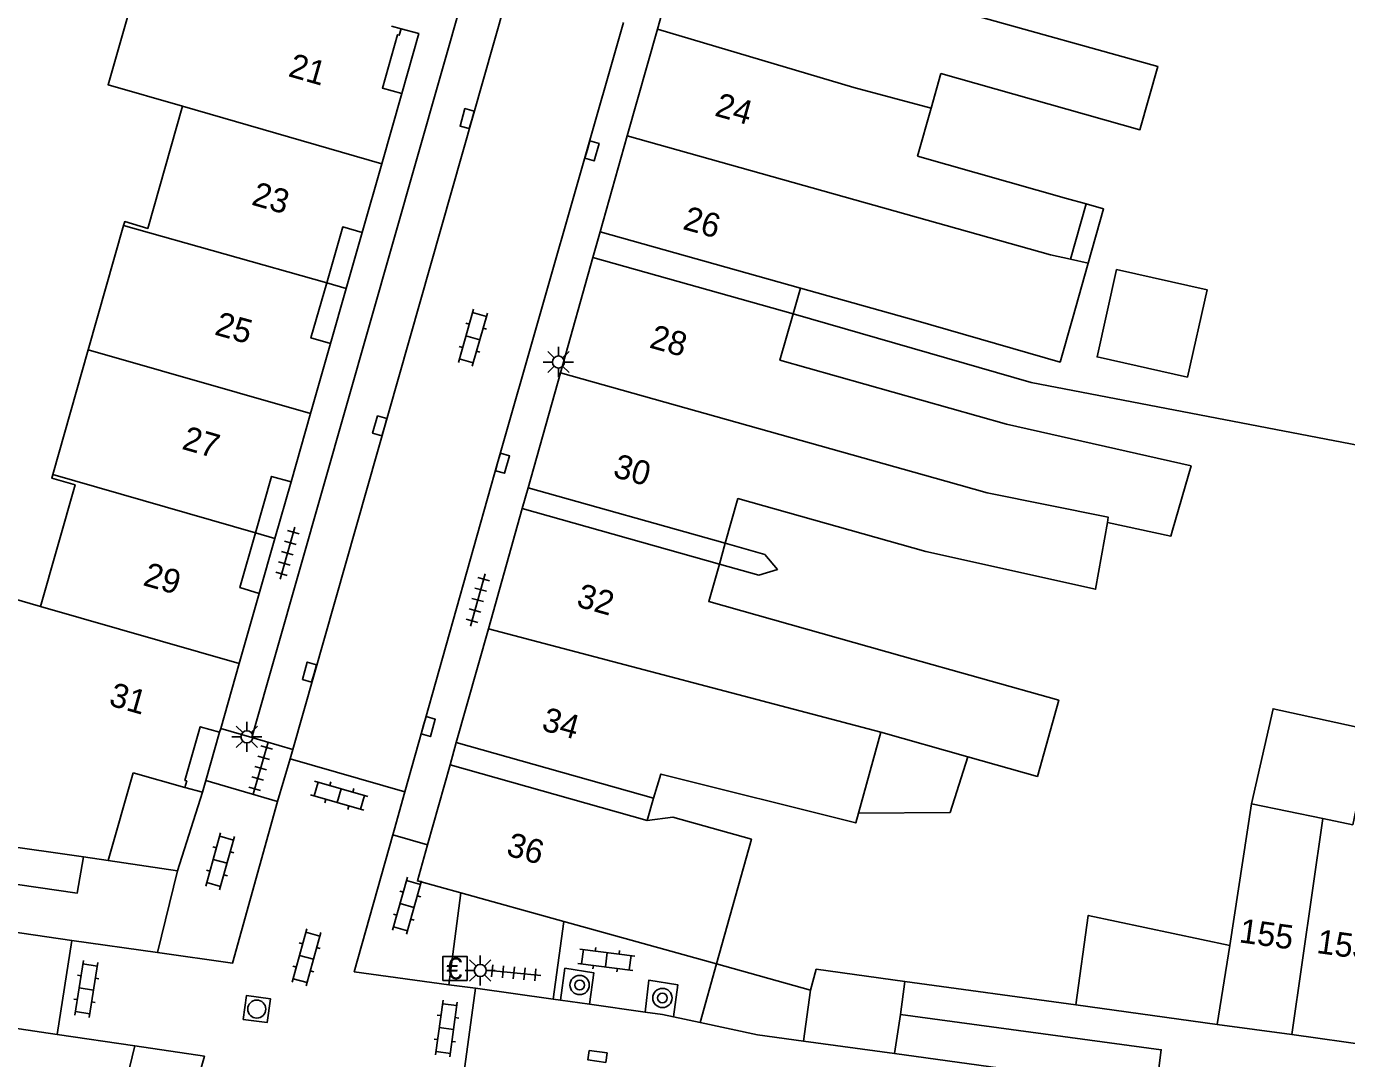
# Model space of a CAD drawing. Extents: x 132998 to 136004, y 396998 to 398512.
# Drawn here: x 133682.3 to 133737.1, y 397757.2 to 397800.1 of the extents above; entities that cross this region are included whole.
import ezdxf

# ---------------------------------------------------------------- set-up
doc = ezdxf.new("R2010")
doc.units = 0
for name, color, linetype in [('gg-afsc-erfafscheiding', 7, 'Continuous'), ('gg-afsc-muur', 7, 'Continuous'), ('gg-anno-huisnummerreeks BGT', 7, 'Continuous'), ('gg-bbg-bijgebouw', 7, 'Continuous'), ('gg-bbg-gedigitaliseerde bebouwing', 7, 'Continuous'), ('gg-bbg-gedigitaliseerde bebouwing onder overbouw', 7, 'Continuous'), ('gg-bbg-gedigitaliseerde bijgebouw', 7, 'Continuous'), ('gg-bbg-gedigitaliseerde overbouw', 7, 'Continuous'), ('gg-bbg-hoofdgebouw', 7, 'Continuous'), ('gg-bbg-luifel en loopbrug', 7, 'Continuous'), ('gg-bbg-onder overbouw', 7, 'Continuous'), ('gg-bbg-pand overbouw', 7, 'Continuous'), ('gg-bbg-tussenscheiding', 7, 'Continuous'), ('gg-bbg-tussenscheiding niveau 01', 7, 'Continuous'), ('gg-knt-verharding', 7, 'Continuous'), ('gg-knt-verharding nz', 7, 'Continuous'), ('gt-grn-weggrens', 7, 'Continuous'), ('gt-symb-betaalautomaat', 7, 'Continuous'), ('gt-symb-boom', 7, 'Continuous'), ('gt-symb-klinker verharding', 7, 'Continuous'), ('gt-symb-kolk', 7, 'Continuous'), ('gt-symb-kolk center center', 7, 'Continuous'), ('gt-symb-lichtmast', 7, 'Continuous'), ('gt-symb-rioolschacht', 7, 'Continuous'), ('gt-symb-tegel verharding', 7, 'Continuous')]:
    doc.layers.add(name, color=color, linetype=linetype)

# ---------------------------------------------------------------- blocks, each defined once
blk = doc.blocks.new('gt0-KOLK')
at = {"layer": 'gt-symb-kolk'}
blk.add_lwpolyline([(0, 0), (0.375, 0), (0.375, 0.4), (-0.375, 0.4), (-0.375, 0), (0, 0)], dxfattribs=at)
blk = doc.blocks.new('gt0-KL1')
at = {"layer": 'gt-symb-klinker verharding'}
for p, q in [((-1.15, 0.3), (1.15, 0.3)), ((-1, -0.3), (-1, 0.3)), ((-0.5, 0.3), (-0.5, 0.45)), ((0, -0.3), (0, 0.3)), ((0.5, 0.3), (0.5, 0.45)), ((1, -0.3), (1, 0.3)), ((-1.15, -0.3), (1.15, -0.3)), ((-0.5, -0.45), (-0.5, -0.3)), ((0.5, -0.45), (0.5, -0.3))]:
    blk.add_line(p, q, dxfattribs=at)
blk = doc.blocks.new('gt0-LMAST')
at = {"layer": 'gt-symb-lichtmast'}
for p, q in [((-0.005, 0.246), (-0.005, 0.621)), ((-0.182, 0.173), (-0.447, 0.438)), ((0.172, 0.173), (0.437, 0.438)), ((-0.255, -0.004), (-0.63, -0.004)), ((-0.182, -0.181), (-0.447, -0.446)), ((-0.005, -0.254), (-0.005, -0.629)), ((0.437, -0.446), (0.172, -0.181)), ((0.245, -0.004), (0.62, -0.004))]:
    blk.add_line(p, q, dxfattribs=at)
blk.add_circle((-0.005, -0.004), 0.25, dxfattribs=at)
blk = doc.blocks.new('gt0-TEG1')
at = {"layer": 'gt-symb-tegel verharding'}
for p, q in [((-1.125, 0), (1.125, 0)), ((-0.9, -0.25), (-0.9, 0.25)), ((-0.45, -0.25), (-0.45, 0.25)), ((0, -0.25), (0, 0.25)), ((0.45, -0.25), (0.45, 0.25)), ((0.9, -0.25), (0.9, 0.25))]:
    blk.add_line(p, q, dxfattribs=at)
blk = doc.blocks.new('gt0-BOOM')
at = {"layer": 'gt-symb-boom'}
for radius in [0.4, 0.2]:
    blk.add_circle((0, 0), radius, dxfattribs=at)
blk = doc.blocks.new('gt0-KOLKCC')
at = {"layer": 'gt-symb-kolk center center'}
blk.add_lwpolyline([(-0.375, 0.2), (0.375, 0.2), (0.375, -0.2), (-0.375, -0.2)], close=True, dxfattribs=at)
blk = doc.blocks.new('gt0-BA')
at = {"layer": 'gt-symb-betaalautomaat'}
blk.add_lwpolyline([(-0.498, -0.507), (0.502, -0.507), (0.502, 0.493), (-0.498, 0.493)], close=True, dxfattribs=at)
blk.add_text('€', height=0.9, dxfattribs=at).set_placement((-0.357, -0.457))
blk = doc.blocks.new('gt0-RS')
at = {"layer": 'gt-symb-rioolschacht'}
blk.add_lwpolyline([(-0.5, -0.5), (0.5, -0.5), (0.5, 0.5), (-0.5, 0.5)], close=True, dxfattribs=at)
blk.add_circle((0, 0), 0.375, dxfattribs=at)

msp = doc.modelspace()

# ---------------------------------------------------------------- linework, layer by layer
at = {"layer": 'gg-afsc-erfafscheiding'}
for points in [[(133714.122, 397788.171), (133724.007, 397785.319), (133742.528, 397781.762), (133742.591, 397782.042)], [(133711.062, 397777.772), (133712.702, 397777.31), (133713.47, 397777.552), (133712.945, 397778.176), (133711.307, 397778.637)]]:
    msp.add_lwpolyline(points, dxfattribs=at)
at = {"layer": 'gg-afsc-muur'}
for p, q in [((133710.939, 397761.157), (133714.85, 397760.07)), ((133725.87, 397759.46), (133718.769, 397760.433))]:
    msp.add_line(p, q, dxfattribs=at)
msp.add_lwpolyline([(133718.769, 397760.433), (133715.086, 397760.938), (133714.85, 397760.07)], dxfattribs=at)
at = {"layer": 'gg-bbg-bijgebouw'}
msp.add_line((133725.87, 397759.46), (133731.737, 397758.649), dxfattribs=at)
at = {"layer": 'gg-bbg-gedigitaliseerde bebouwing'}
for p, q in [((133720.256, 397798.151), (133719.85, 397796.71)), ((133719.85, 397796.71), (133719.289, 397794.719)), ((133726.295, 397792.737), (133725.647, 397790.436)), ((133684.855, 397786.67), (133686.323, 397791.846)), ((133725.647, 397790.436), (133726.378, 397790.272)), ((133726.378, 397790.272), (133725.728, 397787.962)), ((133714.425, 397789.242), (133719.22, 397787.891)), ((133683.388, 397781.494), (133684.855, 397786.67)), ((133717.764, 397770.784), (133716.834, 397767.423)), ((133717.764, 397770.784), (133721.383, 397769.765)), ((133732.253, 397761.921), (133733.158, 397767.812)), ((133733.158, 397767.812), (133736.115, 397767.2)), ((133736.115, 397767.2), (133737.372, 397766.94))]:
    msp.add_line(p, q, dxfattribs=at)
for points in [[(133688.773, 397796.794), (133685.677, 397797.687), (133687.21, 397803.027)], [(133721.423, 397800.638), (133729.27, 397798.446), (133728.525, 397795.815), (133720.256, 397798.151)], [(133686.323, 397791.846), (133686.367, 397792), (133687.328, 397791.72), (133688.773, 397796.794)], [(133719.289, 397794.719), (133725.475, 397792.968), (133726.295, 397792.737)], [(133714.122, 397788.171), (133713.577, 397786.246), (133722.986, 397783.582)], [(133719.22, 397787.891), (133725.209, 397786.163), (133725.728, 397787.962)], [(133722.986, 397783.582), (133730.651, 397781.851), (133729.879, 397779.176)], [(133682.868, 397776.015), (133684.308, 397781.064), (133683.343, 397781.337), (133683.388, 397781.494)], [(133719.634, 397778.289), (133711.833, 397780.497), (133711.307, 397778.637)], [(133719.634, 397778.289), (133726.686, 397776.727), (133727.173, 397779.501)], [(133727.173, 397779.501), (133729.81, 397778.935), (133729.879, 397779.176)], [(133718.658, 397773.944), (133710.622, 397776.218), (133711.062, 397777.772)], [(133678.221, 397771.702), (133679.718, 397776.919), (133682.868, 397776.015)], [(133721.383, 397769.765), (133724.265, 397768.953), (133725.155, 397772.114), (133718.658, 397773.944)], [(133716.834, 397767.423), (133716.722, 397767.019), (133708.635, 397769.049), (133708.329, 397768.048)], [(133710.939, 397761.157), (133712.39, 397766.339), (133709.13, 397767.257), (133708.067, 397767.125)]]:
    msp.add_lwpolyline(points, dxfattribs=at)
at = {"layer": 'gg-bbg-gedigitaliseerde bebouwing onder overbouw'}
for p, q in [((133706.116, 397791.582), (133714.425, 397789.242)), ((133714.122, 397788.171), (133705.814, 397790.51)), ((133703.12, 397780.943), (133711.307, 397778.637)), ((133702.876, 397780.077), (133711.062, 397777.772)), ((133700.138, 397770.355), (133708.329, 397768.048)), ((133699.878, 397769.43), (133708.067, 397767.125))]:
    msp.add_line(p, q, dxfattribs=at)
at = {"layer": 'gg-bbg-gedigitaliseerde bijgebouw'}
msp.add_lwpolyline([(133732.253, 397761.921), (133726.38, 397763.176), (133725.87, 397759.46)], dxfattribs=at)
at = {"layer": 'gg-bbg-gedigitaliseerde overbouw'}
for p, q in [((133714.425, 397789.242), (133714.122, 397788.171)), ((133711.307, 397778.637), (133711.062, 397777.772)), ((133708.329, 397768.048), (133708.067, 397767.125))]:
    msp.add_line(p, q, dxfattribs=at)
at = {"layer": 'gg-bbg-hoofdgebouw'}
for p, q in [((133709.596, 397803.941), (133708.486, 397799.999)), ((133697.445, 397800.127), (133697.845, 397800.014)), ((133708.486, 397799.999), (133707.239, 397795.57)), ((133697.878, 397797.325), (133697.044, 397794.407)), ((133707.239, 397795.57), (133706.116, 397791.582)), ((133697.044, 397794.407), (133696.228, 397791.551)), ((133705.814, 397790.51), (133704.466, 397785.721)), ((133694.918, 397786.943), (133694.087, 397784.03)), ((133704.466, 397785.721), (133703.12, 397780.943)), ((133694.087, 397784.03), (133693.274, 397781.183)), ((133702.876, 397780.077), (133701.469, 397775.081)), ((133691.953, 397776.549), (133691.126, 397773.645)), ((133701.469, 397775.081), (133700.138, 397770.355)), ((133691.126, 397773.645), (133690.356, 397770.943)), ((133690.356, 397770.943), (133690.311, 397770.784)), ((133699.878, 397769.43), (133698.943, 397766.11)), ((133685.687, 397765.459), (133686.723, 397769.103)), ((133686.723, 397769.103), (133688.868, 397768.492)), ((133684.659, 397765.607), (133675.845, 397766.878)), ((133684.659, 397765.607), (133685.687, 397765.459)), ((133700.324, 397764.108), (133704.6, 397762.92)), ((133704.6, 397762.92), (133710.939, 397761.157)), ((133731.737, 397758.649), (133734.838, 397758.221))]:
    msp.add_line(p, q, dxfattribs=at)
for points in [[(133698.943, 397766.11), (133698.52, 397764.61), (133700.324, 397764.108)], [(133734.838, 397758.221), (133738.17, 397757.76), (133738.29, 397758.78)]]:
    msp.add_lwpolyline(points, dxfattribs=at)
at = {"layer": 'gg-bbg-luifel en loopbrug'}
for points in [[(133726.378, 397790.272), (133727.015, 397792.534), (133726.295, 397792.737)], [(133730.505, 397785.534), (133731.32, 397789.162), (133727.558, 397790.007), (133726.743, 397786.379), (133730.505, 397785.534)], [(133733.158, 397767.812), (133734.055, 397771.764), (133738.184, 397770.864), (133737.372, 397766.94)], [(133716.834, 397767.423), (133720.645, 397767.453), (133721.383, 397769.765)]]:
    msp.add_lwpolyline(points, dxfattribs=at)
at = {"layer": 'gg-bbg-onder overbouw'}
for points in [[(133697.845, 397800.014), (133697.768, 397799.745), (133697.691, 397799.767), (133697.072, 397797.55), (133697.878, 397797.325)], [(133696.228, 397791.551), (133695.42, 397791.782), (133694.755, 397789.454)], [(133694.755, 397789.454), (133694.101, 397787.167), (133694.918, 397786.943)], [(133693.274, 397781.183), (133692.466, 397781.414), (133691.796, 397779.067)], [(133691.796, 397779.067), (133691.149, 397776.798), (133691.953, 397776.549)], [(133688.868, 397768.492), (133688.945, 397768.761), (133688.868, 397768.783), (133689.503, 397771.014), (133690.311, 397770.784)]]:
    msp.add_lwpolyline(points, dxfattribs=at)
at = {"layer": 'gg-bbg-pand overbouw'}
for p, q in [((133705.814, 397790.51), (133706.116, 397791.582)), ((133695.567, 397789.224), (133696.228, 397791.551)), ((133694.918, 397786.943), (133695.567, 397789.224)), ((133692.604, 397778.834), (133693.274, 397781.183)), ((133703.12, 397780.943), (133702.876, 397780.077)), ((133691.953, 397776.549), (133692.604, 397778.834)), ((133690.311, 397770.784), (133689.744, 397768.785)), ((133700.138, 397770.355), (133699.878, 397769.43)), ((133689.744, 397768.785), (133689.603, 397768.29)), ((133689.603, 397768.29), (133688.868, 397768.492))]:
    msp.add_line(p, q, dxfattribs=at)
msp.add_lwpolyline([(133697.878, 397797.325), (133698.578, 397799.815), (133697.845, 397800.014)], dxfattribs=at)
at = {"layer": 'gg-bbg-tussenscheiding'}
for p, q in [((133708.486, 397799.999), (133716.639, 397797.575)), ((133716.639, 397797.575), (133719.85, 397796.71)), ((133697.044, 397794.407), (133688.773, 397796.794)), ((133724.811, 397790.624), (133707.239, 397795.57)), ((133694.755, 397789.454), (133686.323, 397791.846)), ((133724.811, 397790.624), (133725.647, 397790.436)), ((133694.087, 397784.03), (133684.855, 397786.67)), ((133720.463, 397781.218), (133704.466, 397785.721)), ((133691.796, 397779.067), (133683.388, 397781.494)), ((133682.868, 397776.015), (133691.126, 397773.645)), ((133701.469, 397775.081), (133717.764, 397770.784)), ((133736.115, 397767.2), (133734.838, 397758.221)), ((133731.737, 397758.649), (133732.253, 397761.921))]:
    msp.add_line(p, q, dxfattribs=at)
msp.add_lwpolyline([(133727.173, 397779.501), (133727.211, 397779.716), (133722.18, 397780.735), (133720.463, 397781.218)], dxfattribs=at)
at = {"layer": 'gg-bbg-tussenscheiding niveau 01'}
for p, q in [((133695.567, 397789.224), (133694.755, 397789.454)), ((133692.604, 397778.834), (133691.796, 397779.067))]:
    msp.add_line(p, q, dxfattribs=at)
at = {"layer": 'gg-knt-verharding'}
for p, q in [((133691.652, 397770.574), (133693.355, 397770.066)), ((133693.24, 397769.684), (133692.72, 397767.903)), ((133693.355, 397770.066), (133693.24, 397769.684)), ((133693.24, 397769.684), (133698, 397768.313)), ((133692.72, 397767.903), (133689.744, 397768.785)), ((133688.564, 397765.033), (133689.603, 397768.29)), ((133698, 397768.313), (133697.552, 397766.724)), ((133697.501, 397766.525), (133697.552, 397766.724)), ((133697.501, 397766.525), (133698.943, 397766.11)), ((133685.687, 397765.459), (133688.564, 397765.033)), ((133700.324, 397764.108), (133699.829, 397760.295)), ((133684.174, 397762.134), (133675.131, 397763.447)), ((133704.163, 397759.694), (133704.6, 397762.92)), ((133683.562, 397758.228), (133684.174, 397762.134)), ((133710.939, 397761.157), (133710.259, 397758.728)), ((133700.929, 397760.146), (133699.829, 397760.295)), ((133700.929, 397760.146), (133700.366, 397755.987)), ((133704.163, 397759.694), (133700.929, 397760.146)), ((133675.002, 397759.489), (133683.562, 397758.228)), ((133704.46, 397759.653), (133704.163, 397759.694)), ((133705.665, 397759.484), (133704.46, 397759.653)), ((133707.981, 397759.16), (133705.665, 397759.484)), ((133710.259, 397758.728), (133709.154, 397758.963)), ((133718.34, 397757.436), (133718.581, 397759.065)), ((133718.34, 397757.436), (133714.559, 397757.956))]:
    msp.add_line(p, q, dxfattribs=at)
for points in [[(133702.151, 397801.03), (133700.464, 397801.525), (133691.652, 397770.574)], [(133707.081, 397800.273), (133701.865, 397782.014), (133698, 397768.313)], [(133684.659, 397765.607), (133684.4, 397764.104), (133675.422, 397765.395)], [(133705.665, 397759.484), (133705.847, 397760.793), (133704.647, 397760.977), (133704.46, 397759.653)], [(133709.154, 397758.963), (133709.33, 397760.292), (133708.135, 397760.486), (133707.981, 397759.16)], [(133709.154, 397758.963), (133708.7, 397759.06), (133707.981, 397759.16)], [(133714.559, 397757.956), (133712.64, 397758.22), (133710.259, 397758.728)], [(133718.581, 397759.065), (133729.408, 397757.596), (133729.194, 397755.942)]]:
    msp.add_lwpolyline(points, dxfattribs=at)
at = {"layer": 'gg-knt-verharding nz'}
for p, q in [((133693.355, 397770.066), (133702.151, 397801.03)), ((133687.735, 397761.628), (133684.174, 397762.134)), ((133686.792, 397757.752), (133683.562, 397758.228)), ((133718.34, 397757.436), (133729.194, 397755.942))]:
    msp.add_line(p, q, dxfattribs=at)
for points in [[(133692.72, 397767.903), (133690.848, 397761.196), (133687.735, 397761.628)], [(133697.501, 397766.525), (133695.902, 397760.838), (133699.829, 397760.295)], [(133688.136, 397751.91), (133689.681, 397757.326), (133686.792, 397757.752)]]:
    msp.add_lwpolyline(points, dxfattribs=at)
at = {"layer": 'gt-grn-weggrens'}
for p, q in [((133690.356, 397770.943), (133691.652, 397770.574)), ((133688.564, 397765.033), (133687.735, 397761.628)), ((133718.769, 397760.433), (133718.581, 397759.065)), ((133714.559, 397757.956), (133714.85, 397760.07)), ((133686.792, 397757.752), (133686.11, 397754.95))]:
    msp.add_line(p, q, dxfattribs=at)

# ---------------------------------------------------------------- block references
at = {"layer": 'gt-symb-betaalautomaat'}
msp.add_blockref('gt0-BA', (133700.081, 397760.98), dxfattribs=at)
at = {"layer": 'gt-symb-boom'}
for p in [(133705.259, 397760.283), (133708.697, 397759.745)]:
    msp.add_blockref('gt0-BOOM', p, dxfattribs=at)
at = {"layer": 'gt-symb-klinker verharding'}
for p, rotation in [((133700.825, 397787.177), 74.15691788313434), ((133695.278, 397768.149), -16.079172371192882), ((133690.332, 397765.421), -105.60693047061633), ((133698.092, 397763.583), 74.28274755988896), ((133693.916, 397761.433), 74.81021282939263), ((133706.367, 397761.335), 172.70443985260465), ((133684.775, 397760.123), -98.91603673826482), ((133699.729, 397758.476), -97.70065539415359)]:
    msp.add_blockref('gt0-KL1', p, dxfattribs=dict(at, rotation=rotation))
at = {"layer": 'gt-symb-kolk'}
for p, rotation in [((133700.78, 397796.225), 74.15691788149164), ((133705.581, 397794.995), -105.89818708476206), ((133697.152, 397783.46), 74.10181291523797), ((133701.864, 397782.014), -105.96901653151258), ((133694.231, 397773.23), 74.51881407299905), ((133698.78, 397771.074), -105.71725244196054)]:
    msp.add_blockref('gt0-KOLK', p, dxfattribs=dict(at, rotation=rotation))
at = {"layer": 'gt-symb-kolk center center', "rotation": -8.146080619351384}
msp.add_blockref('gt0-KOLKCC', (133706, 397757.318), dxfattribs=at)
at = {"layer": 'gt-symb-lichtmast'}
for p in [(133704.381, 397786.172), (133691.449, 397770.598), (133701.138, 397760.891)]:
    msp.add_blockref('gt0-LMAST', p, dxfattribs=at)
at = {"layer": 'gt-symb-rioolschacht', "rotation": -7.700655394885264}
msp.add_blockref('gt0-RS', (133691.854, 397759.284), dxfattribs=at)
at = {"layer": 'gt-symb-tegel verharding'}
for p, rotation in [((133693.125, 397778.228), 74.15691788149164), ((133701.03, 397776.278), 74.51881407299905), ((133692.013, 397769.293), -106.26020470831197), ((133702.524, 397760.79), 174.54608111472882)]:
    msp.add_blockref('gt0-TEG1', p, dxfattribs=dict(at, rotation=rotation))

# ---------------------------------------------------------------- texts
at = {"layer": 'gg-anno-huisnummerreeks BGT'}
for s, rotation, p in [('21', 344, (133693.117, 397798.053)), ('24', 344.3, (133710.825, 397796.412)), ('23', 344, (133691.592, 397792.714)), ('26', 344.3, (133709.499, 397791.702)), ('25', 344.1, (133690.058, 397787.318)), ('28', 344.3, (133708.112, 397786.778)), ('27', 344, (133688.701, 397782.566)), ('30', 344.3, (133706.601, 397781.41)), ('29', 344.1, (133687.087, 397776.904)), ('32', 344.3, (133705.083, 397776.024)), ('31', 344.1, (133685.666, 397771.915)), ('34', 344.3, (133703.636, 397770.883)), ('36', 344.3, (133702.171, 397765.682)), ('155', 352.1, (133732.612, 397762.062)), ('153', 352.1, (133735.829, 397761.618))]:
    msp.add_text(s, height=1, rotation=rotation, dxfattribs=at).set_placement(p)

doc.saveas('drawing.dxf')
